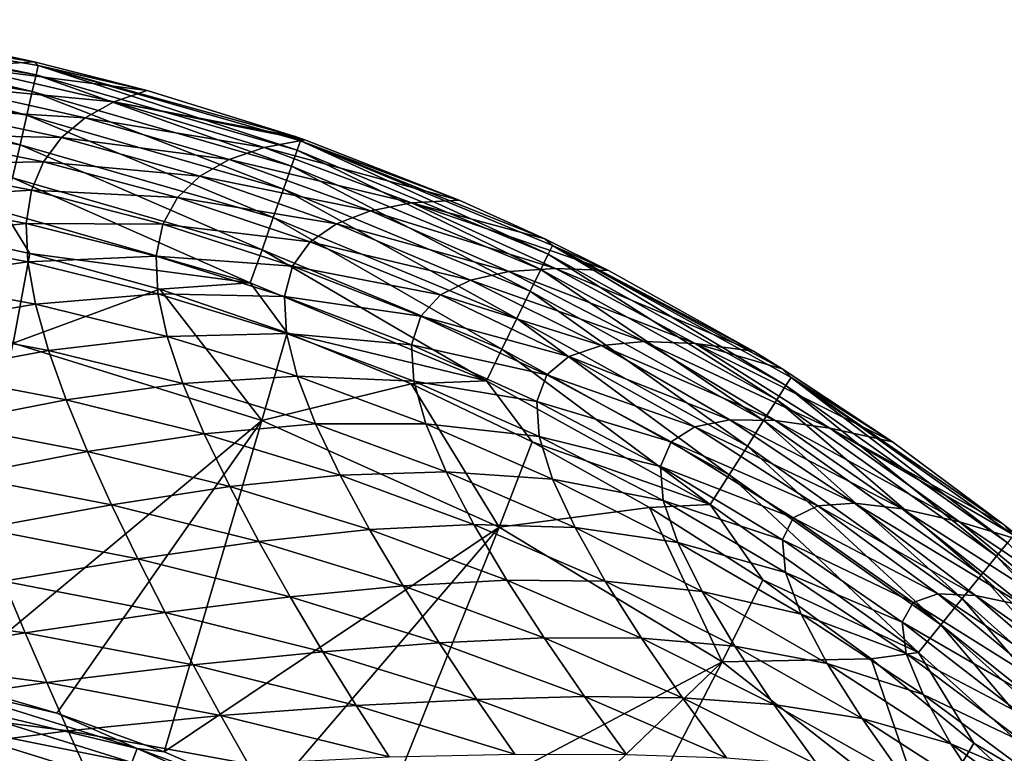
# Model space of a CAD drawing. Header units: metres. Extents: x -90 to 304, y -90 to 74.
# Tile 433 of 570: x 242.79 to 248.04, y 41.28 to 45.19. Entities that reach past the tile are written whole.
import ezdxf

# ---------------------------------------------------------------- set-up
doc = ezdxf.new("R2010")
doc.units = ezdxf.units.M
doc.layers.add('solid_21662050_350', color=7, linetype='CONTINUOUS')

msp = doc.modelspace()

# ---------------------------------------------------------------- linework, layer by layer
at = {"layer": 'solid_21662050_350'}
for points in [[(241.446945, 45.140896, 8.781376), (241.452744, 45.191589, 8.970929), (242.875061, 44.897488, 8.781376)], [(241.452744, 45.191589, 8.970929), (242.608093, 45.02132, 9.147876), (242.864655, 44.965912, 9.147985)], [(242.88652, 44.947212, 8.970929), (241.452744, 45.191589, 8.970929), (242.864655, 44.965912, 9.147985)], [(242.875061, 44.897488, 8.781376), (241.452744, 45.191589, 8.970929), (242.88652, 44.947212, 8.970929)], [(241.446945, 45.140896, 8.781376), (242.854462, 44.808262, 8.598304), (241.436523, 45.049923, 8.598304)], [(241.446945, 45.140896, 8.781376), (242.875061, 44.897488, 8.781376), (242.854462, 44.808262, 8.598304)], [(241.436523, 45.049923, 8.598304), (242.825226, 44.681526, 8.434502), (241.421722, 44.9207, 8.434502)], [(241.436523, 45.049923, 8.598304), (242.854462, 44.808262, 8.598304), (242.825226, 44.681526, 8.434502)], [(242.864655, 44.965912, 9.147985), (242.608093, 45.02132, 9.147876), (242.473373, 44.941669, 16.390285)], [(243.466537, 44.814423, 9.148288), (242.864655, 44.965912, 9.147985), (242.473373, 44.941669, 16.390285)], [(242.88652, 44.947212, 8.970929), (242.864655, 44.965912, 9.147985), (243.466537, 44.814423, 9.148288)], [(241.421722, 44.9207, 8.434502), (242.789001, 44.524361, 8.301346), (241.403412, 44.760468, 8.301346)], [(241.421722, 44.9207, 8.434502), (242.825226, 44.681526, 8.434502), (242.789001, 44.524361, 8.301346)], [(243.288681, 44.752525, 16.396278), (242.473373, 44.941669, 16.390285), (242.357178, 44.841366, 23.321743)], [(243.288681, 44.752525, 16.396278), (243.466537, 44.814423, 9.148288), (242.473373, 44.941669, 16.390285)], [(242.875061, 44.897488, 8.781376), (244.236755, 44.409698, 8.598304), (242.854462, 44.808262, 8.598304)], [(242.875061, 44.897488, 8.781376), (242.88652, 44.947212, 8.970929), (244.267303, 44.496021, 8.781376)], [(242.875061, 44.897488, 8.781376), (244.267303, 44.496021, 8.781376), (244.236755, 44.409698, 8.598304)], [(242.88652, 44.947212, 8.970929), (243.466537, 44.814423, 9.148288), (244.255829, 44.568401, 9.14879)], [(244.284302, 44.544132, 8.970929), (242.88652, 44.947212, 8.970929), (244.255829, 44.568401, 9.14879)], [(244.267303, 44.496021, 8.781376), (242.88652, 44.947212, 8.970929), (244.284302, 44.544132, 8.970929)], [(243.135727, 44.668221, 23.334213), (242.357178, 44.841366, 23.321743), (242.26178, 44.721149, 29.943916)], [(243.135727, 44.668221, 23.334213), (243.288681, 44.752525, 16.396278), (242.357178, 44.841366, 23.321743)], [(242.854462, 44.808262, 8.598304), (244.19339, 44.287083, 8.434502), (242.825226, 44.681526, 8.434502)], [(242.854462, 44.808262, 8.598304), (244.236755, 44.409698, 8.598304), (244.19339, 44.287083, 8.434502)], [(244.255829, 44.568401, 9.14879), (243.466537, 44.814423, 9.148288), (243.288681, 44.752525, 16.396278)], [(241.403412, 44.760468, 8.301346), (242.789001, 44.524361, 8.301346), (242.748337, 44.347729, 8.206315)], [(244.091034, 44.509659, 16.401224), (243.288681, 44.752525, 16.396278), (243.135727, 44.668221, 23.334213)], [(244.30751, 44.550346, 9.148828), (244.255829, 44.568401, 9.14879), (243.288681, 44.752525, 16.396278)], [(244.091034, 44.509659, 16.401224), (244.30751, 44.550346, 9.148828), (243.288681, 44.752525, 16.396278)], [(243.009674, 44.562012, 29.964159), (242.26178, 44.721149, 29.943916), (242.189301, 44.581245, 36.269035)], [(243.009674, 44.562012, 29.964159), (243.135727, 44.668221, 23.334213), (242.26178, 44.721149, 29.943916)], [(242.825226, 44.681526, 8.434502), (244.139679, 44.135017, 8.301346), (242.789001, 44.524361, 8.301346)], [(242.825226, 44.681526, 8.434502), (244.19339, 44.287083, 8.434502), (244.139679, 44.135017, 8.301346)], [(243.903442, 44.444984, 23.345068), (243.135727, 44.668221, 23.334213), (243.009674, 44.562012, 29.964159)], [(243.903442, 44.444984, 23.345068), (244.091034, 44.509659, 16.401224), (243.135727, 44.668221, 23.334213)], [(242.913406, 44.433647, 36.298286), (242.189301, 44.581245, 36.269035), (242.141876, 44.420483, 42.33823)], [(242.913406, 44.433647, 36.298286), (243.009674, 44.562012, 29.964159), (242.189301, 44.581245, 36.269035)], [(243.748337, 44.35603, 29.982746), (243.009674, 44.562012, 29.964159), (242.913406, 44.433647, 36.298286)], [(243.748337, 44.35603, 29.982746), (243.903442, 44.444984, 23.345068), (243.009674, 44.562012, 29.964159)], [(245.129974, 44.229053, 9.149509), (244.30751, 44.550346, 9.148828), (244.091034, 44.509659, 16.401224)], [(244.284302, 44.544132, 8.970929), (244.255829, 44.568401, 9.14879), (244.30751, 44.550346, 9.148828)], [(244.267303, 44.496021, 8.781376), (244.284302, 44.544132, 8.970929), (245.606049, 43.941006, 8.781376)], [(244.284302, 44.544132, 8.970929), (244.30751, 44.550346, 9.148828), (245.129974, 44.229053, 9.149509)], [(244.284302, 44.544132, 8.970929), (245.129974, 44.229053, 9.149509), (245.587143, 44.021519, 9.149956)], [(245.628403, 43.986881, 8.970929), (244.284302, 44.544132, 8.970929), (245.587143, 44.021519, 9.149956)], [(245.606049, 43.941006, 8.781376), (244.284302, 44.544132, 8.970929), (245.628403, 43.986881, 8.970929)], [(242.789001, 44.524361, 8.301346), (244.079346, 43.964104, 8.206315), (242.748337, 44.347729, 8.206315)], [(242.789001, 44.524361, 8.301346), (244.139679, 44.135017, 8.301346), (244.079346, 43.964104, 8.206315)], [(244.877167, 44.213337, 16.408913), (244.091034, 44.509659, 16.401224), (243.903442, 44.444984, 23.345068)], [(244.877167, 44.213337, 16.408913), (245.129974, 44.229053, 9.149509), (244.091034, 44.509659, 16.401224)], [(244.267303, 44.496021, 8.781376), (245.565903, 43.858711, 8.598304), (244.236755, 44.409698, 8.598304)], [(244.267303, 44.496021, 8.781376), (245.606049, 43.941006, 8.781376), (245.565903, 43.858711, 8.598304)], [(242.849792, 44.281521, 42.376183), (242.913406, 44.433647, 36.298286), (242.141876, 44.420483, 42.33823)], [(243.62941, 44.24197, 36.326248), (242.913406, 44.433647, 36.298286), (242.849792, 44.281521, 42.376183)], [(243.62941, 44.24197, 36.326248), (243.748337, 44.35603, 29.982746), (242.913406, 44.433647, 36.298286)], [(244.657745, 44.171444, 23.361267), (243.903442, 44.444984, 23.345068), (243.748337, 44.35603, 29.982746)], [(244.657745, 44.171444, 23.361267), (244.877167, 44.213337, 16.408913), (243.903442, 44.444984, 23.345068)], [(242.849792, 44.281521, 42.376183), (242.141876, 44.420483, 42.33823), (242.121597, 44.237431, 48.197472)], [(244.236755, 44.409698, 8.598304), (245.508896, 43.741806, 8.434502), (244.19339, 44.287083, 8.434502)], [(244.236755, 44.409698, 8.598304), (245.565903, 43.858711, 8.598304), (245.508896, 43.741806, 8.434502)], [(242.748337, 44.347729, 8.206315), (244.016586, 43.786381, 8.151685), (242.706039, 44.164051, 8.151685)], [(242.748337, 44.347729, 8.206315), (244.079346, 43.964104, 8.206315), (244.016586, 43.786381, 8.151685)], [(244.47583, 44.102551, 30.009478), (243.748337, 44.35603, 29.982746), (243.62941, 44.24197, 36.326248)], [(244.47583, 44.102551, 30.009478), (244.657745, 44.171444, 23.361267), (243.748337, 44.35603, 29.982746)], [(242.821671, 44.103798, 48.241974), (242.849792, 44.281521, 42.376183), (242.121597, 44.237431, 48.197472)], [(243.550308, 44.1007, 42.413113), (242.849792, 44.281521, 42.376183), (242.821671, 44.103798, 48.241974)], [(243.550308, 44.1007, 42.413113), (243.62941, 44.24197, 36.326248), (242.849792, 44.281521, 42.376183)], [(244.19339, 44.287083, 8.434502), (245.438278, 43.596802, 8.301346), (244.139679, 44.135017, 8.301346)], [(244.19339, 44.287083, 8.434502), (245.508896, 43.741806, 8.434502), (245.438278, 43.596802, 8.301346)], [(242.821671, 44.103798, 48.241974), (242.121597, 44.237431, 48.197472), (242.129288, 44.031696, 53.876793)], [(244.335938, 44.005188, 36.365295), (243.62941, 44.24197, 36.326248), (243.550308, 44.1007, 42.413113)], [(244.335938, 44.005188, 36.365295), (244.47583, 44.102551, 30.009478), (243.62941, 44.24197, 36.326248)], [(245.644073, 43.864185, 16.416216), (244.877167, 44.213337, 16.408913), (244.657745, 44.171444, 23.361267)], [(245.587143, 44.021519, 9.149956), (245.129974, 44.229053, 9.149509), (244.877167, 44.213337, 16.408913)], [(245.927597, 43.852768, 9.150322), (245.587143, 44.021519, 9.149956), (244.877167, 44.213337, 16.408913)], [(245.644073, 43.864185, 16.416216), (245.927597, 43.852768, 9.150322), (244.877167, 44.213337, 16.408913)], [(242.706039, 44.164051, 8.151685), (242.841461, 43.944191, 8.134833), (242.137421, 44.094063, 8.134833)], [(242.706039, 44.164051, 8.151685), (244.016586, 43.786381, 8.151685), (242.841461, 43.944191, 8.134833)], [(245.396378, 43.847755, 23.377031), (244.657745, 44.171444, 23.361267), (244.47583, 44.102551, 30.009478)], [(245.396378, 43.847755, 23.377031), (245.644073, 43.864185, 16.416216), (244.657745, 44.171444, 23.361267)], [(244.139679, 44.135017, 8.301346), (245.358978, 43.433819, 8.206315), (244.079346, 43.964104, 8.206315)], [(244.139679, 44.135017, 8.301346), (245.438278, 43.596802, 8.301346), (245.358978, 43.433819, 8.206315)], [(242.830124, 43.899921, 53.924244), (242.821671, 44.103798, 48.241974), (242.129288, 44.031696, 53.876793)], [(242.752106, 43.465832, 8.134833), (242.137421, 44.094063, 8.134833), (242.841461, 43.944191, 8.134833)], [(243.514679, 43.929897, 48.28503), (242.821671, 44.103798, 48.241974), (242.830124, 43.899921, 53.924244)], [(243.514679, 43.929897, 48.28503), (243.550308, 44.1007, 42.413113), (242.821671, 44.103798, 48.241974)], [(244.242523, 43.876675, 42.463802), (243.550308, 44.1007, 42.413113), (243.514679, 43.929897, 48.28503)], [(244.242523, 43.876675, 42.463802), (244.335938, 44.005188, 36.365295), (243.550308, 44.1007, 42.413113)], [(245.190567, 43.801365, 30.036144), (244.47583, 44.102551, 30.009478), (244.335938, 44.005188, 36.365295)], [(245.190567, 43.801365, 30.036144), (245.396378, 43.847755, 23.377031), (244.47583, 44.102551, 30.009478)], [(242.830124, 43.899921, 53.924244), (242.129288, 44.031696, 53.876793), (242.162201, 43.805672, 59.362152)], [(245.031952, 43.722832, 36.404968), (244.335938, 44.005188, 36.365295), (244.242523, 43.876675, 42.463802)], [(245.031952, 43.722832, 36.404968), (245.190567, 43.801365, 30.036144), (244.335938, 44.005188, 36.365295)], [(245.628403, 43.986881, 8.970929), (245.587143, 44.021519, 9.149956), (245.927597, 43.852768, 9.150322)], [(244.079346, 43.964104, 8.206315), (245.276489, 43.264343, 8.151685), (244.016586, 43.786381, 8.151685)], [(244.079346, 43.964104, 8.206315), (245.358978, 43.433819, 8.206315), (245.276489, 43.264343, 8.151685)], [(245.606049, 43.941006, 8.781376), (245.628403, 43.986881, 8.970929), (246.873489, 43.239273, 8.781376)], [(245.628403, 43.986881, 8.970929), (245.927597, 43.852768, 9.150322), (246.699738, 43.422001, 9.151249)], [(245.628403, 43.986881, 8.970929), (246.699738, 43.422001, 9.151249), (246.853378, 43.327839, 9.151448)], [(246.900864, 43.282333, 8.970929), (245.628403, 43.986881, 8.970929), (246.853378, 43.327839, 9.151448)], [(246.873489, 43.239273, 8.781376), (245.628403, 43.986881, 8.970929), (246.900864, 43.282333, 8.970929)], [(242.871521, 43.672813, 59.409714), (242.830124, 43.899921, 53.924244), (242.162201, 43.805672, 59.362152)], [(242.752106, 43.465832, 8.134833), (242.841461, 43.944191, 8.134833), (243.534561, 43.752666, 8.134833)], [(243.523895, 43.728848, 53.968868), (243.514679, 43.929897, 48.28503), (242.830124, 43.899921, 53.924244)], [(243.523895, 43.728848, 53.968868), (242.830124, 43.899921, 53.924244), (242.871521, 43.672813, 59.409714)], [(244.016586, 43.786381, 8.151685), (243.534561, 43.752666, 8.134833), (242.841461, 43.944191, 8.134833)], [(244.200043, 43.714149, 48.343807), (243.514679, 43.929897, 48.28503), (243.523895, 43.728848, 53.968868)], [(244.200043, 43.714149, 48.343807), (244.242523, 43.876675, 42.463802), (243.514679, 43.929897, 48.28503)], [(245.606049, 43.941006, 8.781376), (246.824295, 43.162041, 8.598304), (245.565903, 43.858711, 8.598304)], [(245.606049, 43.941006, 8.781376), (246.873489, 43.239273, 8.781376), (246.824295, 43.162041, 8.598304)], [(244.925781, 43.608864, 42.515697), (244.242523, 43.876675, 42.463802), (244.200043, 43.714149, 48.343807)], [(244.925781, 43.608864, 42.515697), (245.031952, 43.722832, 36.404968), (244.242523, 43.876675, 42.463802)], [(246.116898, 43.47443, 23.394886), (245.396378, 43.847755, 23.377031), (245.190567, 43.801365, 30.036144)], [(246.388702, 43.463417, 16.4245), (245.644073, 43.864185, 16.416216), (245.396378, 43.847755, 23.377031)], [(246.116898, 43.47443, 23.394886), (246.388702, 43.463417, 16.4245), (245.396378, 43.847755, 23.377031)], [(245.565903, 43.858711, 8.598304), (246.75444, 43.052322, 8.434502), (245.508896, 43.741806, 8.434502)], [(245.565903, 43.858711, 8.598304), (246.824295, 43.162041, 8.598304), (246.75444, 43.052322, 8.434502)], [(246.699738, 43.422001, 9.151249), (245.927597, 43.852768, 9.150322), (245.644073, 43.864185, 16.416216)], [(246.388702, 43.463417, 16.4245), (246.699738, 43.422001, 9.151249), (245.644073, 43.864185, 16.416216)], [(242.871521, 43.672813, 59.409714), (242.162201, 43.805672, 59.362152), (242.216949, 43.562237, 64.63195)], [(245.890686, 43.452374, 30.066296), (245.190567, 43.801365, 30.036144), (245.031952, 43.722832, 36.404968)], [(245.890686, 43.452374, 30.066296), (246.116898, 43.47443, 23.394886), (245.190567, 43.801365, 30.036144)], [(244.077957, 43.052689, 8.134833), (242.752106, 43.465832, 8.134833), (243.534561, 43.752666, 8.134833)], [(244.016586, 43.786381, 8.151685), (244.213394, 43.520542, 8.134833), (243.534561, 43.752666, 8.134833)], [(244.077957, 43.052689, 8.134833), (243.534561, 43.752666, 8.134833), (244.213394, 43.520542, 8.134833)], [(244.016586, 43.786381, 8.151685), (245.276489, 43.264343, 8.151685), (244.213394, 43.520542, 8.134833)], [(245.508896, 43.741806, 8.434502), (246.667923, 42.916214, 8.301346), (245.438278, 43.596802, 8.301346)], [(245.508896, 43.741806, 8.434502), (246.75444, 43.052322, 8.434502), (246.667923, 42.916214, 8.301346)], [(243.573334, 43.501064, 59.452465), (243.523895, 43.728848, 53.968868), (242.871521, 43.672813, 59.409714)], [(244.210114, 43.516735, 54.030148), (243.523895, 43.728848, 53.968868), (243.573334, 43.501064, 59.452465)], [(244.210114, 43.516735, 54.030148), (244.200043, 43.714149, 48.343807), (243.523895, 43.728848, 53.968868)], [(244.877243, 43.455997, 48.40379), (244.200043, 43.714149, 48.343807), (244.210114, 43.516735, 54.030148)], [(244.877243, 43.455997, 48.40379), (244.925781, 43.608864, 42.515697), (244.200043, 43.714149, 48.343807)], [(245.716125, 43.394302, 36.449707), (245.031952, 43.722832, 36.404968), (244.925781, 43.608864, 42.515697)], [(245.716125, 43.394302, 36.449707), (245.890686, 43.452374, 30.066296), (245.031952, 43.722832, 36.404968)], [(242.94136, 43.425961, 64.678101), (242.871521, 43.672813, 59.409714), (242.216949, 43.562237, 64.63195)], [(243.573334, 43.501064, 59.452465), (242.871521, 43.672813, 59.409714), (242.94136, 43.425961, 64.678101)], [(245.599167, 43.296284, 42.574051), (244.925781, 43.608864, 42.515697), (244.877243, 43.455997, 48.40379)], [(245.599167, 43.296284, 42.574051), (245.716125, 43.394302, 36.449707), (244.925781, 43.608864, 42.515697)], [(245.438278, 43.596802, 8.301346), (246.57074, 42.76321, 8.206315), (245.358978, 43.433819, 8.206315)], [(245.438278, 43.596802, 8.301346), (246.667923, 42.916214, 8.301346), (246.57074, 42.76321, 8.206315)], [(242.94136, 43.425961, 64.678101), (242.216949, 43.562237, 64.63195), (242.290146, 43.304272, 69.664612)], [(243.65741, 43.250736, 64.717308), (243.573334, 43.501064, 59.452465), (242.94136, 43.425961, 64.678101)], [(244.267166, 43.288616, 59.512039), (244.210114, 43.516735, 54.030148), (243.573334, 43.501064, 59.452465)], [(244.267166, 43.288616, 59.512039), (243.573334, 43.501064, 59.452465), (243.65741, 43.250736, 64.717308)], [(244.077957, 43.052689, 8.134833), (244.213394, 43.520542, 8.134833), (244.875366, 43.248909, 8.134833)], [(244.888214, 43.263199, 54.091843), (244.210114, 43.516735, 54.030148), (244.267166, 43.288616, 59.512039)], [(244.888214, 43.263199, 54.091843), (244.877243, 43.455997, 48.40379), (244.210114, 43.516735, 54.030148)], [(245.276489, 43.264343, 8.151685), (244.875366, 43.248909, 8.134833), (244.213394, 43.520542, 8.134833)], [(243.035202, 43.162853, 69.709122), (242.94136, 43.425961, 64.678101), (242.290146, 43.304272, 69.664612)], [(242.403091, 41.659405, -26.917501), (242.752106, 43.465832, 8.134833), (244.077957, 43.052689, 8.134833)], [(243.65741, 43.250736, 64.717308), (242.94136, 43.425961, 64.678101), (243.035202, 43.162853, 69.709122)], [(245.545761, 43.154224, 48.471016), (244.877243, 43.455997, 48.40379), (244.888214, 43.263199, 54.091843)], [(245.545761, 43.154224, 48.471016), (245.599167, 43.296284, 42.574051), (244.877243, 43.455997, 48.40379)], [(245.358978, 43.433819, 8.206315), (246.469681, 42.604118, 8.151685), (245.276489, 43.264343, 8.151685)], [(245.358978, 43.433819, 8.206315), (246.57074, 42.76321, 8.206315), (246.469681, 42.604118, 8.151685)], [(246.57402, 43.055527, 30.111601), (245.890686, 43.452374, 30.066296), (245.716125, 43.394302, 36.449707)], [(246.816635, 43.052082, 23.422995), (246.116898, 43.47443, 23.394886), (245.890686, 43.452374, 30.066296)], [(246.57402, 43.055527, 30.111601), (246.816635, 43.052082, 23.422995), (245.890686, 43.452374, 30.066296)], [(247.107849, 43.012356, 16.43804), (246.388702, 43.463417, 16.4245), (246.116898, 43.47443, 23.394886)], [(246.816635, 43.052082, 23.422995), (247.107849, 43.012356, 16.43804), (246.116898, 43.47443, 23.394886)], [(246.853378, 43.327839, 9.151448), (246.699738, 43.422001, 9.151249), (246.388702, 43.463417, 16.4245)], [(247.442291, 42.93869, 9.152246), (246.853378, 43.327839, 9.151448), (246.388702, 43.463417, 16.4245)], [(247.107849, 43.012356, 16.43804), (247.442291, 42.93869, 9.152246), (246.388702, 43.463417, 16.4245)], [(246.386795, 43.018967, 36.514347), (245.716125, 43.394302, 36.449707), (245.599167, 43.296284, 42.574051)], [(246.386795, 43.018967, 36.514347), (246.57402, 43.055527, 30.111601), (245.716125, 43.394302, 36.449707)], [(246.900864, 43.282333, 8.970929), (246.853378, 43.327839, 9.151448), (247.442291, 42.93869, 9.152246)], [(243.035202, 43.162853, 69.709122), (242.290146, 43.304272, 69.664612), (242.378418, 43.034679, 74.438789)], [(244.364502, 43.034782, 64.773109), (244.267166, 43.288616, 59.512039), (243.65741, 43.250736, 64.717308)], [(244.952209, 43.035393, 59.570778), (244.267166, 43.288616, 59.512039), (244.364502, 43.034782, 64.773109)], [(244.952209, 43.035393, 59.570778), (244.888214, 43.263199, 54.091843), (244.267166, 43.288616, 59.512039)], [(246.261581, 42.93779, 42.656612), (245.599167, 43.296284, 42.574051), (245.545761, 43.154224, 48.471016)], [(246.261581, 42.93779, 42.656612), (246.386795, 43.018967, 36.514347), (245.599167, 43.296284, 42.574051)], [(246.873489, 43.239273, 8.781376), (246.900864, 43.282333, 8.970929), (248.054382, 42.40007, 8.781376)], [(246.900864, 43.282333, 8.970929), (247.442291, 42.93869, 9.152246), (248.032654, 42.4995, 9.153094)], [(248.086456, 42.439758, 8.970929), (246.900864, 43.282333, 8.970929), (248.032654, 42.4995, 9.153094)], [(248.054382, 42.40007, 8.781376), (246.900864, 43.282333, 8.970929), (248.086456, 42.439758, 8.970929)], [(243.770538, 42.982071, 69.744873), (243.65741, 43.250736, 64.717308), (243.035202, 43.162853, 69.709122)], [(244.364502, 43.034782, 64.773109), (243.65741, 43.250736, 64.717308), (243.770538, 42.982071, 69.744873)], [(245.344345, 42.482731, 8.134833), (244.077957, 43.052689, 8.134833), (244.875366, 43.248909, 8.134833)], [(245.276489, 43.264343, 8.151685), (245.519592, 42.93816, 8.134833), (244.875366, 43.248909, 8.134833)], [(245.344345, 42.482731, 8.134833), (244.875366, 43.248909, 8.134833), (245.519592, 42.93816, 8.134833)], [(245.557938, 42.966942, 54.160793), (244.888214, 43.263199, 54.091843), (244.952209, 43.035393, 59.570778)], [(245.557938, 42.966942, 54.160793), (245.545761, 43.154224, 48.471016), (244.888214, 43.263199, 54.091843)], [(245.276489, 43.264343, 8.151685), (246.469681, 42.604118, 8.151685), (245.519592, 42.93816, 8.134833)], [(246.873489, 43.239273, 8.781376), (247.99675, 42.328915, 8.598304), (246.824295, 43.162041, 8.598304)], [(246.873489, 43.239273, 8.781376), (248.054382, 42.40007, 8.781376), (247.99675, 42.328915, 8.598304)], [(243.14859, 42.887012, 74.482765), (243.035202, 43.162853, 69.709122), (242.378418, 43.034679, 74.438789)], [(243.770538, 42.982071, 69.744873), (243.035202, 43.162853, 69.709122), (243.14859, 42.887012, 74.482765)], [(246.205032, 42.807259, 48.565956), (245.545761, 43.154224, 48.471016), (245.557938, 42.966942, 54.160793)], [(246.205032, 42.807259, 48.565956), (246.261581, 42.93779, 42.656612), (245.545761, 43.154224, 48.471016)], [(246.824295, 43.162041, 8.598304), (247.914917, 42.227818, 8.434502), (246.75444, 43.052322, 8.434502)], [(246.824295, 43.162041, 8.598304), (247.99675, 42.328915, 8.598304), (247.914917, 42.227818, 8.434502)], [(243.14859, 42.887012, 74.482765), (242.378418, 43.034679, 74.438789), (242.47847, 42.757072, 78.940063)], [(242.986023, 41.490044, -26.917501), (242.403091, 41.659405, -26.917501), (244.077957, 43.052689, 8.134833)], [(243.557175, 41.284416, -26.917501), (242.986023, 41.490044, -26.917501), (244.077957, 43.052689, 8.134833)], [(243.557175, 41.284416, -26.917501), (244.077957, 43.052689, 8.134833), (245.344345, 42.482731, 8.134833)], [(244.495422, 42.76022, 69.796974), (244.364502, 43.034782, 64.773109), (243.770538, 42.982071, 69.744873)], [(245.061523, 42.778423, 64.826721), (244.952209, 43.035393, 59.570778), (244.364502, 43.034782, 64.773109)], [(245.061523, 42.778423, 64.826721), (244.364502, 43.034782, 64.773109), (244.495422, 42.76022, 69.796974)], [(245.628418, 42.740162, 59.636295), (244.952209, 43.035393, 59.570778), (245.061523, 42.778423, 64.826721)], [(245.628418, 42.740162, 59.636295), (245.557938, 42.966942, 54.160793), (244.952209, 43.035393, 59.570778)], [(247.043243, 42.596588, 36.577633), (246.386795, 43.018967, 36.514347), (246.261581, 42.93779, 42.656612)], [(247.239365, 42.610905, 30.155422), (246.57402, 43.055527, 30.111601), (246.386795, 43.018967, 36.514347)], [(247.043243, 42.596588, 36.577633), (247.239365, 42.610905, 30.155422), (246.386795, 43.018967, 36.514347)], [(247.493683, 42.581291, 23.449736), (246.816635, 43.052082, 23.422995), (246.57402, 43.055527, 30.111601)], [(247.239365, 42.610905, 30.155422), (247.493683, 42.581291, 23.449736), (246.57402, 43.055527, 30.111601)], [(246.75444, 43.052322, 8.434502), (247.813553, 42.102371, 8.301346), (246.667923, 42.916214, 8.301346)], [(246.75444, 43.052322, 8.434502), (247.914917, 42.227818, 8.434502), (247.813553, 42.102371, 8.301346)], [(247.798798, 42.512268, 16.450699), (247.107849, 43.012356, 16.43804), (246.816635, 43.052082, 23.422995)], [(247.493683, 42.581291, 23.449736), (247.798798, 42.512268, 16.450699), (246.816635, 43.052082, 23.422995)], [(248.032654, 42.4995, 9.153094), (247.442291, 42.93869, 9.152246), (247.107849, 43.012356, 16.43804)], [(248.147964, 42.407413, 9.153263), (248.032654, 42.4995, 9.153094), (247.107849, 43.012356, 16.43804)], [(247.798798, 42.512268, 16.450699), (248.147964, 42.407413, 9.153263), (247.107849, 43.012356, 16.43804)], [(243.907104, 42.699284, 74.516891), (243.770538, 42.982071, 69.744873), (243.14859, 42.887012, 74.482765)], [(244.495422, 42.76022, 69.796974), (243.770538, 42.982071, 69.744873), (243.907104, 42.699284, 74.516891)], [(246.219238, 42.626102, 54.260006), (245.557938, 42.966942, 54.160793), (245.628418, 42.740162, 59.636295)], [(246.219238, 42.626102, 54.260006), (246.205032, 42.807259, 48.565956), (245.557938, 42.966942, 54.160793)], [(245.344345, 42.482731, 8.134833), (245.519592, 42.93816, 8.134833), (246.14563, 42.58849, 8.134833)], [(246.469681, 42.604118, 8.151685), (246.14563, 42.58849, 8.134833), (245.519592, 42.93816, 8.134833)], [(246.912613, 42.533058, 42.737789), (246.261581, 42.93779, 42.656612), (246.205032, 42.807259, 48.565956)], [(246.912613, 42.533058, 42.737789), (247.043243, 42.596588, 36.577633), (246.261581, 42.93779, 42.656612)], [(246.667923, 42.916214, 8.301346), (247.699692, 41.961338, 8.206315), (246.57074, 42.76321, 8.206315)], [(246.667923, 42.916214, 8.301346), (247.813553, 42.102371, 8.301346), (247.699692, 41.961338, 8.206315)], [(243.277176, 42.602646, 78.985413), (243.14859, 42.887012, 74.482765), (242.47847, 42.757072, 78.940063)], [(243.907104, 42.699284, 74.516891), (243.14859, 42.887012, 74.482765), (243.277176, 42.602646, 78.985413)], [(246.854675, 42.414944, 48.658958), (246.205032, 42.807259, 48.565956), (246.219238, 42.626102, 54.260006)], [(246.854675, 42.414944, 48.658958), (246.912613, 42.533058, 42.737789), (246.205032, 42.807259, 48.565956)], [(243.277176, 42.602646, 78.985413), (242.47847, 42.757072, 78.940063), (242.587067, 42.475819, 83.161499)], [(244.653244, 42.469952, 74.56749), (244.495422, 42.76022, 69.796974), (243.907104, 42.699284, 74.516891)], [(245.208466, 42.498127, 69.845779), (245.061523, 42.778423, 64.826721), (244.495422, 42.76022, 69.796974)], [(245.208466, 42.498127, 69.845779), (244.495422, 42.76022, 69.796974), (244.653244, 42.469952, 74.56749)], [(245.748581, 42.480602, 64.886467), (245.061523, 42.778423, 64.826721), (245.208466, 42.498127, 69.845779)], [(245.748581, 42.480602, 64.886467), (245.628418, 42.740162, 59.636295), (245.061523, 42.778423, 64.826721)], [(246.57074, 42.76321, 8.206315), (247.581268, 41.814697, 8.151685), (246.469681, 42.604118, 8.151685)], [(246.57074, 42.76321, 8.206315), (247.699692, 41.961338, 8.206315), (247.581268, 41.814697, 8.151685)], [(244.061737, 42.407276, 79.020828), (243.907104, 42.699284, 74.516891), (243.277176, 42.602646, 78.985413)], [(244.653244, 42.469952, 74.56749), (243.907104, 42.699284, 74.516891), (244.061737, 42.407276, 79.020828)], [(246.296204, 42.400883, 59.733898), (245.628418, 42.740162, 59.636295), (245.748581, 42.480602, 64.886467)], [(246.296204, 42.400883, 59.733898), (246.219238, 42.626102, 54.260006), (245.628418, 42.740162, 59.636295)], [(243.416763, 42.314678, 83.210144), (243.277176, 42.602646, 78.985413), (242.587067, 42.475819, 83.161499)], [(244.061737, 42.407276, 79.020828), (243.277176, 42.602646, 78.985413), (243.416763, 42.314678, 83.210144)], [(246.532745, 41.764313, 8.134833), (245.344345, 42.482731, 8.134833), (246.14563, 42.58849, 8.134833)], [(246.469681, 42.604118, 8.151685), (246.750504, 42.201477, 8.134833), (246.14563, 42.58849, 8.134833)], [(246.532745, 41.764313, 8.134833), (246.14563, 42.58849, 8.134833), (246.750504, 42.201477, 8.134833)], [(246.871628, 42.240921, 54.356152), (246.219238, 42.626102, 54.260006), (246.296204, 42.400883, 59.733898)], [(246.871628, 42.240921, 54.356152), (246.854675, 42.414944, 48.658958), (246.219238, 42.626102, 54.260006)], [(246.469681, 42.604118, 8.151685), (247.581268, 41.814697, 8.151685), (246.750504, 42.201477, 8.134833)], [(247.683762, 42.126526, 36.661335), (247.043243, 42.596588, 36.577633), (246.912613, 42.533058, 42.737789)], [(247.88443, 42.118496, 30.214859), (247.239365, 42.610905, 30.155422), (247.043243, 42.596588, 36.577633)], [(247.683762, 42.126526, 36.661335), (247.88443, 42.118496, 30.214859), (247.043243, 42.596588, 36.577633)], [(248.145279, 42.062721, 23.487041), (247.493683, 42.581291, 23.449736), (247.239365, 42.610905, 30.155422)], [(247.88443, 42.118496, 30.214859), (248.145279, 42.062721, 23.487041), (247.239365, 42.610905, 30.155422)], [(247.551102, 42.080868, 42.843636), (246.912613, 42.533058, 42.737789), (246.854675, 42.414944, 48.658958)], [(247.551102, 42.080868, 42.843636), (247.683762, 42.126526, 36.661335), (246.912613, 42.533058, 42.737789)], [(248.458298, 41.964508, 16.468718), (247.798798, 42.512268, 16.450699), (247.493683, 42.581291, 23.449736)], [(248.145279, 42.062721, 23.487041), (248.458298, 41.964508, 16.468718), (247.493683, 42.581291, 23.449736)], [(244.114304, 41.043331, -26.917501), (243.557175, 41.284416, -26.917501), (245.344345, 42.482731, 8.134833)], [(244.655182, 40.767738, -26.917501), (244.114304, 41.043331, -26.917501), (245.344345, 42.482731, 8.134833)], [(245.385315, 42.200371, 74.614288), (245.208466, 42.498127, 69.845779), (244.653244, 42.469952, 74.56749)], [(244.655182, 40.767738, -26.917501), (245.344345, 42.482731, 8.134833), (246.532745, 41.764313, 8.134833)], [(245.909836, 42.194984, 69.900246), (245.208466, 42.498127, 69.845779), (245.385315, 42.200371, 74.614288)], [(245.909836, 42.194984, 69.900246), (245.748581, 42.480602, 64.886467), (245.208466, 42.498127, 69.845779)], [(246.426498, 42.139217, 64.979698), (245.748581, 42.480602, 64.886467), (245.909836, 42.194984, 69.900246)], [(246.426498, 42.139217, 64.979698), (246.296204, 42.400883, 59.733898), (245.748581, 42.480602, 64.886467)], [(248.816528, 41.827873, 9.154202), (248.147964, 42.407413, 9.153263), (247.798798, 42.512268, 16.450699)], [(248.458298, 41.964508, 16.468718), (248.816528, 41.827873, 9.154202), (247.798798, 42.512268, 16.450699)], [(248.086456, 42.439758, 8.970929), (248.032654, 42.4995, 9.153094), (248.147964, 42.407413, 9.153263)], [(243.416763, 42.314678, 83.210144), (242.587067, 42.475819, 83.161499), (242.700989, 42.195328, 87.096504)], [(244.831558, 42.169628, 79.073395), (244.653244, 42.469952, 74.56749), (244.061737, 42.407276, 79.020828)], [(245.385315, 42.200371, 74.614288), (244.653244, 42.469952, 74.56749), (244.831558, 42.169628, 79.073395)], [(244.229263, 42.111599, 83.249863), (244.061737, 42.407276, 79.020828), (243.416763, 42.314678, 83.210144)], [(244.831558, 42.169628, 79.073395), (244.061737, 42.407276, 79.020828), (244.229263, 42.111599, 83.249863)], [(246.954803, 42.018368, 59.827099), (246.296204, 42.400883, 59.733898), (246.426498, 42.139217, 64.979698)], [(246.954803, 42.018368, 59.827099), (246.871628, 42.240921, 54.356152), (246.296204, 42.400883, 59.733898)], [(247.494202, 41.975529, 48.780025), (246.854675, 42.414944, 48.658958), (246.871628, 42.240921, 54.356152)], [(247.494202, 41.975529, 48.780025), (247.551102, 42.080868, 42.843636), (246.854675, 42.414944, 48.658958)], [(248.054382, 42.40007, 8.781376), (249.067963, 41.367554, 8.598304), (247.99675, 42.328915, 8.598304)], [(247.99675, 42.328915, 8.598304), (248.974976, 41.2766, 8.434502), (247.914917, 42.227818, 8.434502)], [(247.99675, 42.328915, 8.598304), (249.067963, 41.367554, 8.598304), (248.974976, 41.2766, 8.434502)], [(243.563171, 42.028076, 87.150337), (243.416763, 42.314678, 83.210144), (242.700989, 42.195328, 87.096504)], [(244.229263, 42.111599, 83.249863), (243.416763, 42.314678, 83.210144), (243.563171, 42.028076, 87.150337)], [(247.515213, 41.809212, 54.482906), (246.871628, 42.240921, 54.356152), (246.954803, 42.018368, 59.827099)], [(247.515213, 41.809212, 54.482906), (247.494202, 41.975529, 48.780025), (246.871628, 42.240921, 54.356152)], [(247.914917, 42.227818, 8.434502), (248.859802, 41.163704, 8.301346), (247.813553, 42.102371, 8.301346)], [(247.914917, 42.227818, 8.434502), (248.974976, 41.2766, 8.434502), (248.859802, 41.163704, 8.301346)], [(242.817001, 41.92001, 90.738518), (242.700989, 42.195328, 87.096504), (241.897278, 42.044773, 90.696907)], [(243.563171, 42.028076, 87.150337), (242.700989, 42.195328, 87.096504), (242.817001, 41.92001, 90.738518)], [(245.024246, 41.865517, 83.308044), (244.831558, 42.169628, 79.073395), (244.229263, 42.111599, 83.249863)], [(245.584778, 41.891621, 79.122391), (245.385315, 42.200371, 74.614288), (244.831558, 42.169628, 79.073395)], [(245.584778, 41.891621, 79.122391), (244.831558, 42.169628, 79.073395), (245.024246, 41.865517, 83.308044)], [(246.103577, 41.89006, 74.666733), (245.385315, 42.200371, 74.614288), (245.584778, 41.891621, 79.122391)], [(246.103577, 41.89006, 74.666733), (245.909836, 42.194984, 69.900246), (245.385315, 42.200371, 74.614288)], [(246.600754, 41.848732, 69.989479), (245.909836, 42.194984, 69.900246), (246.103577, 41.89006, 74.666733)], [(246.600754, 41.848732, 69.989479), (246.426498, 42.139217, 64.979698), (245.909836, 42.194984, 69.900246)], [(246.532745, 41.764313, 8.134833), (246.750504, 42.201477, 8.134833), (247.328552, 41.780891, 8.134833)], [(247.581268, 41.814697, 8.151685), (247.328552, 41.780891, 8.134833), (246.750504, 42.201477, 8.134833)], [(247.094177, 41.755783, 65.067284), (246.426498, 42.139217, 64.979698), (246.600754, 41.848732, 69.989479)], [(247.094177, 41.755783, 65.067284), (246.954803, 42.018368, 59.827099), (246.426498, 42.139217, 64.979698)], [(248.30722, 41.608391, 36.765957), (247.683762, 42.126526, 36.661335), (247.551102, 42.080868, 42.843636)], [(248.507584, 41.578373, 30.290293), (247.88443, 42.118496, 30.214859), (247.683762, 42.126526, 36.661335)], [(248.30722, 41.608391, 36.765957), (248.507584, 41.578373, 30.290293), (247.683762, 42.126526, 36.661335)], [(248.769165, 41.497021, 23.535107), (248.145279, 42.062721, 23.487041), (247.88443, 42.118496, 30.214859)], [(248.507584, 41.578373, 30.290293), (248.769165, 41.497021, 23.535107), (247.88443, 42.118496, 30.214859)], [(244.404465, 41.817848, 87.197426), (244.229263, 42.111599, 83.249863), (243.563171, 42.028076, 87.150337)], [(245.024246, 41.865517, 83.308044), (244.229263, 42.111599, 83.249863), (244.404465, 41.817848, 87.197426)], [(248.176361, 41.580502, 42.974697), (247.551102, 42.080868, 42.843636), (247.494202, 41.975529, 48.780025)], [(248.176361, 41.580502, 42.974697), (248.30722, 41.608391, 36.765957), (247.551102, 42.080868, 42.843636)], [(247.813553, 42.102371, 8.301346), (248.730438, 41.036758, 8.206315), (247.699692, 41.961338, 8.206315)], [(247.813553, 42.102371, 8.301346), (248.859802, 41.163704, 8.301346), (248.730438, 41.036758, 8.206315)], [(242.817001, 41.92001, 90.738518), (241.897278, 42.044773, 90.696907), (241.974304, 41.78064, 94.038795)], [(243.712189, 41.747795, 90.79937), (243.563171, 42.028076, 87.150337), (242.817001, 41.92001, 90.738518)], [(244.404465, 41.817848, 87.197426), (243.563171, 42.028076, 87.150337), (243.712189, 41.747795, 90.79937)], [(247.60495, 41.590126, 59.952877), (246.954803, 42.018368, 59.827099), (247.094177, 41.755783, 65.067284)], [(247.60495, 41.590126, 59.952877), (247.515213, 41.809212, 54.482906), (246.954803, 42.018368, 59.827099)], [(248.123245, 41.488117, 48.929668), (247.494202, 41.975529, 48.780025), (247.515213, 41.809212, 54.482906)], [(248.123245, 41.488117, 48.929668), (248.176361, 41.580502, 42.974697), (247.494202, 41.975529, 48.780025)], [(247.699692, 41.961338, 8.206315), (248.595886, 40.90477, 8.151685), (247.581268, 41.814697, 8.151685)], [(247.699692, 41.961338, 8.206315), (248.730438, 41.036758, 8.206315), (248.595886, 40.90477, 8.151685)], [(242.932175, 41.653763, 94.084801), (242.817001, 41.92001, 90.738518), (241.974304, 41.78064, 94.038795)], [(243.712189, 41.747795, 90.79937), (242.817001, 41.92001, 90.738518), (242.932175, 41.653763, 94.084801)], [(245.225189, 41.563908, 87.264999), (245.024246, 41.865517, 83.308044), (244.404465, 41.817848, 87.197426)], [(245.799927, 41.578899, 83.363678), (245.584778, 41.891621, 79.122391), (245.024246, 41.865517, 83.308044)], [(245.799927, 41.578899, 83.363678), (245.024246, 41.865517, 83.308044), (245.225189, 41.563908, 87.264999)], [(246.321747, 41.573147, 79.177605), (245.584778, 41.891621, 79.122391), (245.799927, 41.578899, 83.363678)], [(246.321747, 41.573147, 79.177605), (246.103577, 41.89006, 74.666733), (245.584778, 41.891621, 79.122391)], [(246.809586, 41.537086, 74.755363), (246.103577, 41.89006, 74.666733), (246.321747, 41.573147, 79.177605)], [(246.809586, 41.537086, 74.755363), (246.600754, 41.848732, 69.989479), (246.103577, 41.89006, 74.666733)], [(244.582184, 41.531612, 90.856956), (244.404465, 41.817848, 87.197426), (243.712189, 41.747795, 90.79937)], [(245.225189, 41.563908, 87.264999), (244.404465, 41.817848, 87.197426), (244.582184, 41.531612, 90.856956)], [(247.279709, 41.46167, 70.072189), (246.600754, 41.848732, 69.989479), (246.809586, 41.537086, 74.755363)], [(247.279709, 41.46167, 70.072189), (247.094177, 41.755783, 65.067284), (246.600754, 41.848732, 69.989479)], [(247.581268, 41.814697, 8.151685), (247.87587, 41.330029, 8.134833), (247.328552, 41.780891, 8.134833)], [(248.149872, 41.330086, 54.64077), (247.515213, 41.809212, 54.482906), (247.60495, 41.590126, 59.952877)], [(248.149872, 41.330086, 54.64077), (248.123245, 41.488117, 48.929668), (247.515213, 41.809212, 54.482906)], [(247.581268, 41.814697, 8.151685), (248.595886, 40.90477, 8.151685), (247.87587, 41.330029, 8.134833)], [(242.932175, 41.653763, 94.084801), (241.974304, 41.78064, 94.038795), (242.049438, 41.52459, 97.10878)], [(243.860092, 41.47818, 94.154663), (243.712189, 41.747795, 90.79937), (242.932175, 41.653763, 94.084801)], [(244.582184, 41.531612, 90.856956), (243.712189, 41.747795, 90.79937), (243.860092, 41.47818, 94.154663)], [(245.177689, 40.458729, -26.917501), (244.655182, 40.767738, -26.917501), (246.532745, 41.764313, 8.134833)], [(245.679764, 40.117519, -26.917501), (245.177689, 40.458729, -26.917501), (246.532745, 41.764313, 8.134833)], [(245.679764, 40.117519, -26.917501), (246.532745, 41.764313, 8.134833), (247.625885, 40.90789, 8.134833)], [(247.625885, 40.90789, 8.134833), (246.532745, 41.764313, 8.134833), (247.328552, 41.780891, 8.134833)], [(247.752869, 41.32761, 65.189125), (247.094177, 41.755783, 65.067284), (247.279709, 41.46167, 70.072189)], [(247.752869, 41.32761, 65.189125), (247.60495, 41.590126, 59.952877), (247.094177, 41.755783, 65.067284)], [(247.625885, 40.90789, 8.134833), (247.328552, 41.780891, 8.134833), (247.87587, 41.330029, 8.134833)], [(243.045746, 41.396965, 97.15976), (242.932175, 41.653763, 94.084801), (242.049438, 41.52459, 97.10878)], [(242.28508, 41.570911, -27.332626), (242.304214, 41.648537, -27.131203), (243.414246, 41.302635, -27.131203)], [(242.304214, 41.648537, -27.131203), (242.403091, 41.659405, -26.917501), (242.986023, 41.490044, -26.917501)], [(243.414246, 41.302635, -27.131203), (242.304214, 41.648537, -27.131203), (242.986023, 41.490044, -26.917501)], [(243.860092, 41.47818, 94.154663), (242.932175, 41.653763, 94.084801), (243.045746, 41.396965, 97.15976)], [(248.246628, 41.11541, 60.111828), (247.60495, 41.590126, 59.952877), (247.752869, 41.32761, 65.189125)], [(248.246628, 41.11541, 60.111828), (248.149872, 41.330086, 54.64077), (247.60495, 41.590126, 59.952877)], [(242.256012, 41.452976, -27.512096), (242.28508, 41.570911, -27.332626), (243.385895, 41.227879, -27.332626)], [(243.385895, 41.227879, -27.332626), (242.28508, 41.570911, -27.332626), (243.414246, 41.302635, -27.131203)], [(245.428284, 41.27108, 90.937805), (245.225189, 41.563908, 87.264999), (244.582184, 41.531612, 90.856956)], [(246.023804, 41.269234, 87.331863), (245.799927, 41.578899, 83.363678), (245.225189, 41.563908, 87.264999)], [(246.023804, 41.269234, 87.331863), (245.225189, 41.563908, 87.264999), (245.428284, 41.27108, 90.937805)], [(246.556717, 41.252026, 83.42672), (245.799927, 41.578899, 83.363678), (246.023804, 41.269234, 87.331863)], [(246.556717, 41.252026, 83.42672), (246.321747, 41.573147, 79.177605), (245.799927, 41.578899, 83.363678)], [(247.044281, 41.212452, 79.27063), (246.321747, 41.573147, 79.177605), (246.556717, 41.252026, 83.42672)], [(247.044281, 41.212452, 79.27063), (246.809586, 41.537086, 74.755363), (246.321747, 41.573147, 79.177605)], [(247.501389, 41.144562, 74.837257), (246.809586, 41.537086, 74.755363), (247.044281, 41.212452, 79.27063)], [(247.501389, 41.144562, 74.837257), (247.279709, 41.46167, 70.072189), (246.809586, 41.537086, 74.755363)], [(243.045746, 41.396965, 97.15976), (242.049438, 41.52459, 97.10878), (242.122803, 41.275658, 99.943657)], [(243.414246, 41.302635, -27.131203), (242.986023, 41.490044, -26.917501), (243.557175, 41.284416, -26.917501)], [(244.757904, 41.257729, 94.226044), (244.582184, 41.531612, 90.856956), (243.860092, 41.47818, 94.154663)], [(245.428284, 41.27108, 90.937805), (244.582184, 41.531612, 90.856956), (244.757904, 41.257729, 94.226044)], [(242.218369, 41.30027, -27.661184), (242.256012, 41.452976, -27.512096), (243.342819, 41.114307, -27.512096)], [(243.342819, 41.114307, -27.512096), (242.256012, 41.452976, -27.512096), (243.385895, 41.227879, -27.332626)], [(244.006119, 41.21954, 97.240227), (243.860092, 41.47818, 94.154663), (243.045746, 41.396965, 97.15976)], [(244.757904, 41.257729, 94.226044), (243.860092, 41.47818, 94.154663), (244.006119, 41.21954, 97.240227)], [(247.948441, 41.031006, 70.190834), (247.279709, 41.46167, 70.072189), (247.501389, 41.144562, 74.837257)], [(247.948441, 41.031006, 70.190834), (247.752869, 41.32761, 65.189125), (247.279709, 41.46167, 70.072189)], [(243.157852, 41.148468, 99.999413), (243.045746, 41.396965, 97.15976), (242.122803, 41.275658, 99.943657)], [(244.006119, 41.21954, 97.240227), (243.045746, 41.396965, 97.15976), (243.157852, 41.148468, 99.999413)], [(247.625885, 40.90789, 8.134833), (247.87587, 41.330029, 8.134833), (248.391937, 40.849976, 8.134833)], [(248.402649, 40.854206, 65.346008), (247.752869, 41.32761, 65.189125), (247.948441, 41.031006, 70.190834)], [(248.402649, 40.854206, 65.346008), (248.246628, 41.11541, 60.111828), (247.752869, 41.32761, 65.189125)], [(248.595886, 40.90477, 8.151685), (248.391937, 40.849976, 8.134833), (247.87587, 41.330029, 8.134833)], [(242.17392, 41.119965, -27.77289), (242.218369, 41.30027, -27.661184), (243.287048, 40.967251, -27.661184)], [(243.287048, 40.967251, -27.661184), (242.218369, 41.30027, -27.661184), (243.342819, 41.114307, -27.512096)], [(243.385895, 41.227879, -27.332626), (243.414246, 41.302635, -27.131203), (244.474503, 40.825451, -27.131203)], [(243.414246, 41.302635, -27.131203), (243.557175, 41.284416, -26.917501), (244.114304, 41.043331, -26.917501)], [(244.474503, 40.825451, -27.131203), (243.414246, 41.302635, -27.131203), (244.114304, 41.043331, -26.917501)]]:
    msp.add_3dface(points, dxfattribs=at)

doc.saveas('drawing.dxf')
